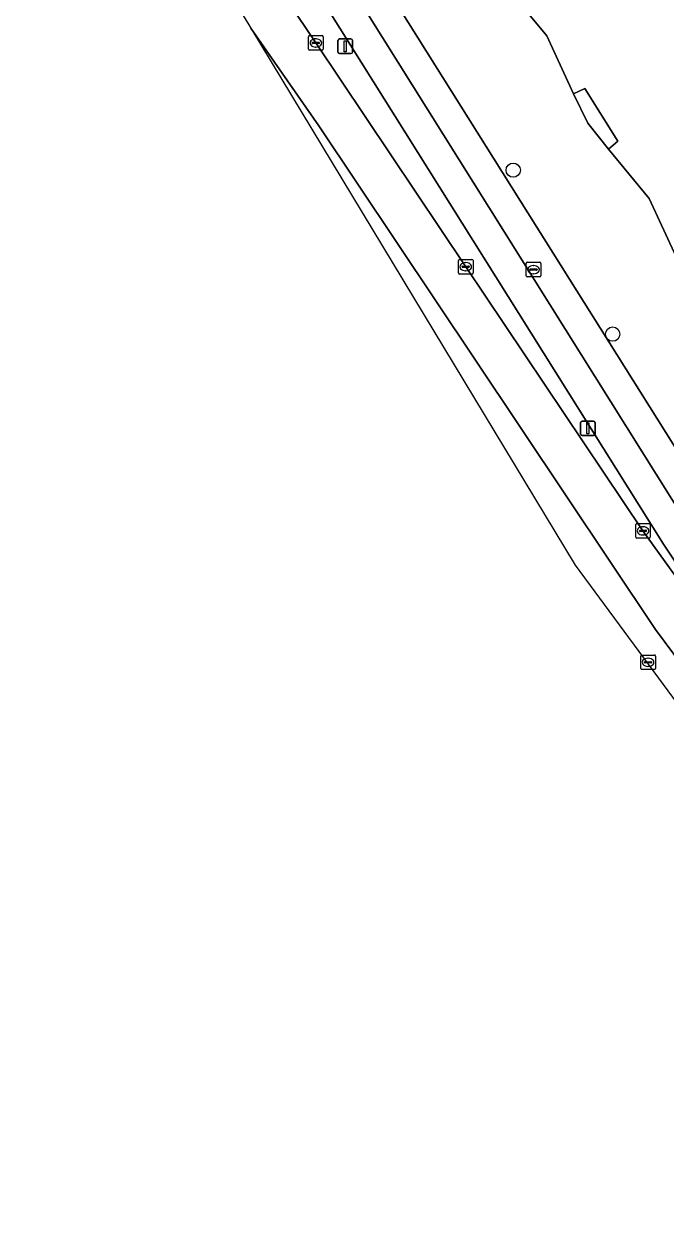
# Model space of a CAD drawing. Extents: x 160023 to 161302, y 384750 to 385707.
# Drawn here: x 160263.2 to 160307.2, y 384821.1 to 384904.1 of the extents above; entities that cross this region are included whole.
import ezdxf

# ---------------------------------------------------------------- set-up
doc = ezdxf.new("R2010")
doc.units = 0
for name, color, linetype in [('IMGEO_Berm_open', 7, 'Continuous'), ('IMGEO_Boom', 7, 'Continuous'), ('IMGEO_Brandkraan', 7, 'Continuous'), ('IMGEO_Fietspad_gesloten', 7, 'Continuous'), ('IMGEO_Grasland_overig', 7, 'Continuous'), ('IMGEO_Groenvoorziening', 7, 'Continuous'), ('IMGEO_Kolk', 7, 'Continuous'), ('IMGEO_Lichtmast', 7, 'Continuous'), ('IMGEO_Pand', 7, 'Continuous'), ('IMGEO_Rijbaan_regionaal_gesloten', 7, 'Continuous'), ('IMGEO_Rioolput', 7, 'Continuous'), ('IMGEO_Voetpad_open', 7, 'Continuous')]:
    doc.layers.add(name, color=color, linetype=linetype)

msp = doc.modelspace()

# ---------------------------------------------------------------- linework, layer by layer
at = {"layer": 'IMGEO_Berm_open'}
for points in [[(160284.823, 384903.82), (160274.75, 384919.896), (160273.513, 384921.852)], [(160271.307, 384920.484), (160272.548, 384918.593), (160283.179, 384902.817), (160293.456, 384887.476), (160305.607, 384869.369), (160308.552, 384865.28)], [(160313.752, 384859.88), (160313.115, 384860.554), (160308.907, 384865.615), (160307.002, 384868.457), (160294.674, 384888.14), (160284.823, 384903.82)]]:
    msp.add_lwpolyline(points, dxfattribs=at)
at = {"layer": 'IMGEO_Boom'}
for centre in [(160296.71, 384894.097), (160303.525, 384882.857)]:
    msp.add_circle(centre, 0.489, dxfattribs=at)
at = {"layer": 'IMGEO_Brandkraan'}
for p, q in [((160297.6, 384886.852), (160297.6, 384887.704)), ((160297.675, 384887.778), (160298.527, 384887.778)), ((160298.088, 384887.558), (160298.113, 384887.558)), ((160298.601, 384887.704), (160298.601, 384886.852)), ((160298.527, 384886.778), (160297.675, 384886.778)), ((160297.859, 384887.272), (160297.859, 384887.284)), ((160298.297, 384887.235), (160297.899, 384887.235)), ((160297.902, 384887.321), (160298.3, 384887.321)), ((160298.111, 384886.998), (160298.086, 384886.998)), ((160298.343, 384887.284), (160298.343, 384887.272))]:
    msp.add_line(p, q, dxfattribs=at)
for points in [[(160297.6, 384886.852), (160297.6, 384887.704)], [(160297.675, 384887.778), (160298.527, 384887.778)], [(160298.601, 384887.704), (160298.601, 384886.852)], [(160298.527, 384886.778), (160297.675, 384886.778)]]:
    msp.add_lwpolyline(points, dxfattribs=at)
for centre, radius, start, end in [((160297.677, 384887.702), 0.0765, 91.55205, 178.44795), ((160297.677, 384887.702), 0.0765, 91.55205, 178.44795), ((160298.525, 384887.702), 0.0765, 1.55205, 88.44795), ((160298.525, 384887.702), 0.0765, 1.55205, 88.44795), ((160297.677, 384886.854), 0.0765, 181.55205, 268.44795), ((160297.677, 384886.854), 0.0765, 181.55205, 268.44795), ((160297.899, 384887.281), 0.0403, 85.87752, 175.75265), ((160297.896, 384887.271), 0.0366, 178.93798, 274.71019), ((160298.3, 384887.278), 0.043, 264.86636, 352.45326), ((160298.304, 384887.283), 0.0386, 1.73085, 96.63898), ((160298.525, 384886.854), 0.0765, 271.55205, 358.44795), ((160298.525, 384886.854), 0.0765, 271.55205, 358.44795)]:
    msp.add_arc(centre, radius, start, end, dxfattribs=at)
for centre, major_axis, ratio, start_param, end_param in [((160298.087, 384887.278), (-0.387, 0.002), 0.722429, 4.712389, 7.853982), ((160298.112, 384887.278), (-0.39, 0.002), 0.717154, 1.570796, 4.712389)]:
    msp.add_ellipse(centre, major_axis=major_axis, ratio=ratio, start_param=start_param, end_param=end_param, dxfattribs=at)
at = {"layer": 'IMGEO_Fietspad_gesloten'}
msp.add_lwpolyline([(160231.281, 384989.356), (160241.648, 384973.092), (160253.18, 384954.585), (160256.317, 384949.536), (160264.551, 384936.251), (160269.56, 384928.19), (160271.528, 384925.038), (160273.513, 384921.852), (160274.75, 384919.896), (160284.823, 384903.82), (160294.674, 384888.14), (160307.002, 384868.457), (160308.907, 384865.615), (160310.649, 384866.871), (160308.666, 384869.834), (160286.666, 384904.899), (160276.581, 384920.983), (160271.338, 384929.392), (160266.446, 384937.299), (160258.128, 384950.66), (160255.043, 384955.663), (160243.51, 384974.152), (160232.122, 384992.018)], dxfattribs=at)
at = {"layer": 'IMGEO_Grasland_overig'}
msp.add_lwpolyline([(160300.843, 384899.324), (160301.836, 384897.312), (160303.235, 384895.542), (160303.888, 384896.075), (160301.622, 384899.683)], close=True, dxfattribs=at)
at = {"layer": 'IMGEO_Groenvoorziening'}
for points in [[(160334.173, 384864.377), (160326.3, 384863.655), (160326.228, 384864.34), (160322.571, 384864.019), (160320.634, 384867.121), (160320.051, 384866.694), (160314.258, 384875.92), (160314.849, 384876.296), (160313.57, 384878.333), (160314.238, 384878.762), (160312.831, 384880.99), (160313.449, 384881.373), (160312.176, 384883.392), (160312.834, 384883.808), (160310.933, 384884.787), (160308.941, 384885.864), (160307.884, 384888.156), (160306.032, 384892.161), (160303.235, 384895.542), (160301.836, 384897.312), (160300.843, 384899.324), (160299.005, 384903.315), (160296.201, 384906.704)], [(160288.411, 384905.996), (160298.335, 384890.182), (160310.425, 384870.955)]]:
    msp.add_lwpolyline(points, dxfattribs=at)
at = {"layer": 'IMGEO_Kolk'}
for p, q in [((160282.68, 384902.391), (160282.68, 384903.243)), ((160282.755, 384903.317), (160283.607, 384903.317)), ((160283.681, 384903.243), (160283.681, 384902.391)), ((160282.939, 384902.811), (160282.939, 384902.823)), ((160283.377, 384902.774), (160282.979, 384902.774)), ((160282.982, 384902.86), (160283.38, 384902.86)), ((160283.191, 384902.537), (160283.166, 384902.537)), ((160283.168, 384903.097), (160283.193, 384903.097)), ((160283.423, 384902.823), (160283.423, 384902.811)), ((160283.607, 384902.317), (160282.755, 384902.317)), ((160292.956, 384887.051), (160292.956, 384887.903)), ((160293.031, 384887.977), (160293.883, 384887.977)), ((160293.215, 384887.471), (160293.215, 384887.483)), ((160293.258, 384887.52), (160293.656, 384887.52)), ((160293.444, 384887.757), (160293.469, 384887.757)), ((160293.699, 384887.483), (160293.699, 384887.471)), ((160293.957, 384887.903), (160293.957, 384887.051)), ((160293.883, 384886.977), (160293.031, 384886.977)), ((160293.653, 384887.434), (160293.255, 384887.434)), ((160293.467, 384887.197), (160293.442, 384887.197)), ((160305.107, 384868.943), (160305.107, 384869.795)), ((160305.182, 384869.869), (160306.034, 384869.869)), ((160305.366, 384869.363), (160305.366, 384869.375)), ((160305.804, 384869.326), (160305.406, 384869.326)), ((160305.409, 384869.412), (160305.807, 384869.412)), ((160305.595, 384869.649), (160305.62, 384869.649)), ((160305.85, 384869.375), (160305.85, 384869.363)), ((160306.108, 384869.795), (160306.108, 384868.943)), ((160306.034, 384868.869), (160305.182, 384868.869)), ((160305.618, 384869.089), (160305.593, 384869.089))]:
    msp.add_line(p, q, dxfattribs=at)
for points in [[(160282.68, 384902.391), (160282.68, 384903.243)], [(160282.755, 384903.317), (160283.607, 384903.317)], [(160283.681, 384903.243), (160283.681, 384902.391)], [(160283.607, 384902.317), (160282.755, 384902.317)], [(160292.956, 384887.051), (160292.956, 384887.903)], [(160293.031, 384887.977), (160293.883, 384887.977)], [(160293.957, 384887.903), (160293.957, 384887.051)], [(160293.883, 384886.977), (160293.031, 384886.977)], [(160305.107, 384868.943), (160305.107, 384869.795)], [(160305.182, 384869.869), (160306.034, 384869.869)], [(160306.108, 384869.795), (160306.108, 384868.943)], [(160306.034, 384868.869), (160305.182, 384868.869)]]:
    msp.add_lwpolyline(points, dxfattribs=at)
for centre, radius, start, end in [((160282.757, 384903.241), 0.0765, 91.55205, 178.44795), ((160282.757, 384903.241), 0.0765, 91.55205, 178.44795), ((160283.605, 384903.241), 0.0765, 1.55205, 88.44795), ((160283.605, 384903.241), 0.0765, 1.55205, 88.44795), ((160282.757, 384902.393), 0.0765, 181.55205, 268.44795), ((160282.757, 384902.393), 0.0765, 181.55205, 268.44795), ((160282.979, 384902.82), 0.0403, 85.87752, 175.75265), ((160282.976, 384902.81), 0.0366, 178.93798, 274.71019), ((160283.38, 384902.817), 0.043, 264.86636, 352.45326), ((160283.384, 384902.822), 0.0386, 1.73085, 96.63898), ((160283.605, 384902.393), 0.0765, 271.55205, 358.44795), ((160283.605, 384902.393), 0.0765, 271.55205, 358.44795), ((160293.033, 384887.901), 0.0765, 91.55205, 178.44795), ((160293.033, 384887.901), 0.0765, 91.55205, 178.44795), ((160293.255, 384887.48), 0.0403, 85.87752, 175.75265), ((160293.252, 384887.47), 0.0366, 178.93798, 274.71019), ((160293.656, 384887.477), 0.043, 264.86636, 352.45326), ((160293.66, 384887.482), 0.0386, 1.73085, 96.63898), ((160293.881, 384887.901), 0.0765, 1.55205, 88.44795), ((160293.881, 384887.901), 0.0765, 1.55205, 88.44795), ((160293.033, 384887.053), 0.0765, 181.55205, 268.44795), ((160293.033, 384887.053), 0.0765, 181.55205, 268.44795), ((160293.881, 384887.053), 0.0765, 271.55205, 358.44795), ((160293.881, 384887.053), 0.0765, 271.55205, 358.44795), ((160305.184, 384869.793), 0.0765, 91.55205, 178.44795), ((160305.184, 384869.793), 0.0765, 91.55205, 178.44795), ((160305.406, 384869.372), 0.0403, 85.87752, 175.75265), ((160305.403, 384869.362), 0.0366, 178.93798, 274.71019), ((160305.807, 384869.369), 0.043, 264.86636, 352.45326), ((160305.811, 384869.374), 0.0386, 1.73085, 96.63898), ((160306.032, 384869.793), 0.0765, 1.55205, 88.44795), ((160306.032, 384869.793), 0.0765, 1.55205, 88.44795), ((160305.184, 384868.945), 0.0765, 181.55205, 268.44795), ((160305.184, 384868.945), 0.0765, 181.55205, 268.44795), ((160306.032, 384868.945), 0.0765, 271.55205, 358.44795), ((160306.032, 384868.945), 0.0765, 271.55205, 358.44795)]:
    msp.add_arc(centre, radius, start, end, dxfattribs=at)
for centre, major_axis, ratio, start_param, end_param in [((160283.167, 384902.817), (-0.387, 0.002), 0.722429, 4.712389, 7.853982), ((160283.192, 384902.817), (-0.39, 0.002), 0.717154, 1.570796, 4.712389), ((160293.443, 384887.477), (-0.387, 0.002), 0.722429, 4.712389, 7.853982), ((160293.468, 384887.477), (-0.39, 0.002), 0.717154, 1.570796, 4.712389), ((160305.594, 384869.369), (-0.387, 0.002), 0.722429, 4.712389, 7.853982), ((160305.619, 384869.369), (-0.39, 0.002), 0.717154, 1.570796, 4.712389)]:
    msp.add_ellipse(centre, major_axis=major_axis, ratio=ratio, start_param=start_param, end_param=end_param, dxfattribs=at)
at = {"layer": 'IMGEO_Lichtmast'}
for p, q in [((160284.698, 384902.189), (160284.698, 384902.989)), ((160284.698, 384902.989), (160284.698, 384902.189)), ((160284.798, 384903.089), (160285.588, 384903.089)), ((160285.588, 384903.089), (160284.798, 384903.089)), ((160285.688, 384902.989), (160285.688, 384902.189)), ((160285.688, 384902.189), (160285.688, 384902.989)), ((160285.588, 384902.089), (160284.798, 384902.089)), ((160284.798, 384902.089), (160285.588, 384902.089)), ((160301.332, 384876), (160301.332, 384876.8)), ((160301.332, 384876.8), (160301.332, 384876)), ((160301.432, 384876.9), (160302.222, 384876.9)), ((160302.222, 384876.9), (160301.432, 384876.9)), ((160302.322, 384876.8), (160302.322, 384876)), ((160302.322, 384876), (160302.322, 384876.8)), ((160302.222, 384875.9), (160301.432, 384875.9)), ((160301.432, 384875.9), (160302.222, 384875.9))]:
    msp.add_line(p, q, dxfattribs=at)
for points in [[(160285.118, 384902.964), (160285.268, 384902.964), (160285.268, 384902.214), (160285.118, 384902.214), (160285.118, 384902.964)], [(160301.752, 384876.775), (160301.902, 384876.775), (160301.902, 384876.025), (160301.752, 384876.025), (160301.752, 384876.775)]]:
    msp.add_lwpolyline(points, dxfattribs=at)
for centre, start, end in [((160284.798, 384902.989), 90, 180), ((160284.798, 384902.989), 90, 180), ((160285.588, 384902.989), 0, 90), ((160285.588, 384902.989), 360, 90), ((160284.798, 384902.189), 180, 270), ((160284.798, 384902.189), 180, 270), ((160285.588, 384902.189), 270, 0), ((160285.588, 384902.189), 270, 0), ((160301.432, 384876.8), 90, 180), ((160301.432, 384876.8), 90, 180), ((160302.222, 384876.8), 0, 90), ((160302.222, 384876.8), 360, 90), ((160301.432, 384876), 180, 270), ((160301.432, 384876), 180, 270), ((160302.222, 384876), 270, 0), ((160302.222, 384876), 270, 0)]:
    msp.add_arc(centre, 0.1, start, end, dxfattribs=at)
at = {"layer": 'IMGEO_Pand'}
msp.add_lwpolyline([(160296.201, 384906.704), (160299.005, 384903.315), (160300.843, 384899.324), (160301.622, 384899.683), (160303.888, 384896.075), (160303.235, 384895.542), (160306.032, 384892.161), (160307.884, 384888.156)], dxfattribs=at)
at = {"layer": 'IMGEO_Rijbaan_regionaal_gesloten'}
for points in [[(160308.552, 384865.28), (160305.607, 384869.369), (160293.456, 384887.476), (160283.179, 384902.817), (160272.548, 384918.593), (160271.307, 384920.484), (160269.225, 384923.592), (160267.134, 384926.692), (160265.324, 384925.686), (160265.177, 384925.604), (160272.398, 384914.296), (160278.721, 384903.829)], [(160278.721, 384903.829), (160283.38, 384897.128), (160294.079, 384881.132), (160300.332, 384871.781), (160306.471, 384862.604), (160310.304, 384857.441), (160312.883, 384853.877), (160318.734, 384847.905), (160322.424, 384844.359), (160328.889, 384838.877), (160333.153, 384835.618), (160337.416, 384832.359), (160348.837, 384825.071), (160349.294, 384824.771), (160350.775, 384828.914), (160348.511, 384830.179), (160344.216, 384832.661), (160343.421, 384833.12), (160343.236, 384833.237)]]:
    msp.add_lwpolyline(points, dxfattribs=at)
msp.add_lwpolyline([(160278.721, 384903.829), (160300.951, 384867.029), (160311.993, 384852.061), (160332.01, 384833.689), (160333.127, 384831.927), (160346.211, 384822.424), (160347.987, 384821.115), (160349.294, 384824.771), (160348.837, 384825.071), (160337.416, 384832.359), (160333.153, 384835.618), (160328.889, 384838.877), (160322.424, 384844.359), (160318.734, 384847.905), (160312.883, 384853.877), (160310.304, 384857.441), (160306.471, 384862.604), (160300.332, 384871.781), (160294.079, 384881.132), (160283.38, 384897.128)], close=True, dxfattribs=at)
at = {"layer": 'IMGEO_Rioolput'}
for p, q in [((160305.453, 384859.933), (160305.453, 384860.785)), ((160305.528, 384860.859), (160306.38, 384860.859)), ((160305.712, 384860.353), (160305.712, 384860.365)), ((160306.15, 384860.316), (160305.752, 384860.316)), ((160305.755, 384860.402), (160306.153, 384860.402)), ((160305.964, 384860.079), (160305.939, 384860.079)), ((160305.941, 384860.639), (160305.966, 384860.639)), ((160306.196, 384860.365), (160306.196, 384860.353)), ((160306.454, 384860.785), (160306.454, 384859.933)), ((160306.38, 384859.859), (160305.528, 384859.859))]:
    msp.add_line(p, q, dxfattribs=at)
for points in [[(160305.453, 384859.933), (160305.453, 384860.785)], [(160305.528, 384860.859), (160306.38, 384860.859)], [(160306.454, 384860.785), (160306.454, 384859.933)], [(160306.38, 384859.859), (160305.528, 384859.859)]]:
    msp.add_lwpolyline(points, dxfattribs=at)
for centre, radius, start, end in [((160305.53, 384860.783), 0.0765, 91.55205, 178.44795), ((160305.53, 384860.783), 0.0765, 91.55205, 178.44795), ((160305.752, 384860.362), 0.0403, 85.87752, 175.75265), ((160305.749, 384860.352), 0.0366, 178.93798, 274.71019), ((160306.153, 384860.359), 0.043, 264.86636, 352.45326), ((160306.157, 384860.364), 0.0386, 1.73085, 96.63898), ((160306.378, 384860.783), 0.0765, 1.55205, 88.44795), ((160306.378, 384860.783), 0.0765, 1.55205, 88.44795), ((160305.53, 384859.935), 0.0765, 181.55205, 268.44795), ((160305.53, 384859.935), 0.0765, 181.55205, 268.44795), ((160306.378, 384859.935), 0.0765, 271.55205, 358.44795), ((160306.378, 384859.935), 0.0765, 271.55205, 358.44795)]:
    msp.add_arc(centre, radius, start, end, dxfattribs=at)
for centre, major_axis, ratio, start_param, end_param in [((160305.94, 384860.359), (-0.387, 0.002), 0.722429, 4.712389, 7.853982), ((160305.965, 384860.359), (-0.39, 0.002), 0.717154, 1.570796, 4.712389)]:
    msp.add_ellipse(centre, major_axis=major_axis, ratio=ratio, start_param=start_param, end_param=end_param, dxfattribs=at)
at = {"layer": 'IMGEO_Voetpad_open'}
for points in [[(160176.203, 385084.989), (160171.885, 385091.874), (160170.064, 385090.861), (160174.431, 385083.884), (160183.197, 385069.864), (160225.662, 385002.126), (160227.021, 385000), (160232.122, 384992.018), (160243.51, 384974.152), (160255.043, 384955.663), (160258.128, 384950.66), (160266.446, 384937.299), (160271.338, 384929.392), (160276.581, 384920.983), (160286.666, 384904.899), (160308.666, 384869.834), (160310.649, 384866.871)], [(160310.425, 384870.955), (160298.335, 384890.182), (160288.411, 384905.996), (160281.945, 384916.336), (160280.356, 384918.876), (160278.353, 384922.079), (160272.825, 384930.969), (160268.235, 384938.344), (160259.963, 384951.655), (160256.796, 384956.724), (160252.88, 384963.007), (160245.351, 384975.085), (160234.054, 384993.171), (160230.525, 384998.779), (160229.757, 385000), (160229.624, 385000.211), (160229.399, 385000.078), (160223.042, 385010.201), (160223.017, 385010.241), (160209.445, 385031.878), (160189.153, 385064.306), (160187.011, 385067.73), (160184.981, 385070.974), (160176.203, 385084.989)]]:
    msp.add_lwpolyline(points, dxfattribs=at)

doc.saveas('drawing.dxf')
